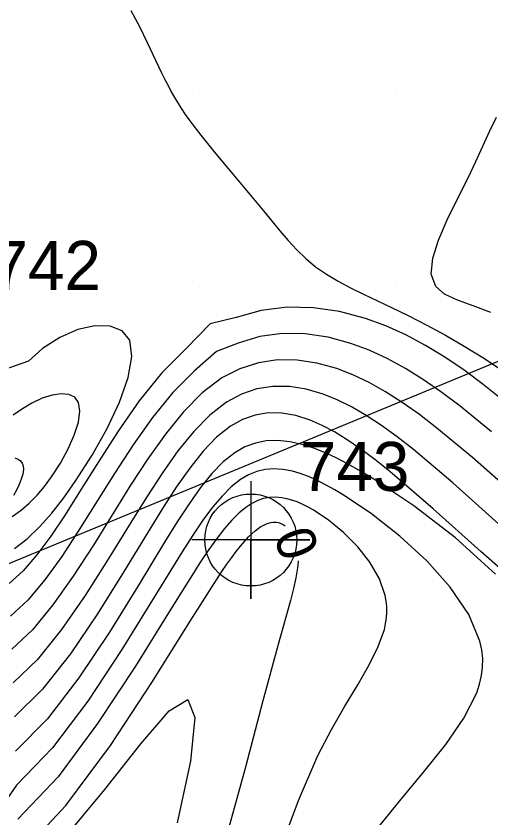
# Model space of a CAD drawing. Extents: x 2602990 to 2605851, y 618069 to 619180.
# Drawn here: x 2603900.67 to 2603924.86, y 618322.91 to 618363.78 of the extents above; entities that cross this region are included whole.
import ezdxf

# ---------------------------------------------------------------- set-up
doc = ezdxf.new("R2010")
doc.units = 0
for name, color, linetype in [('DTM Contours Major', 7, 'Continuous'), ('DTM Contours Minor', 7, 'Continuous'), ('DTM Contours Minor Text', 7, 'Continuous'), ('Exist DTM Breakline', 7, 'Continuous'), ('Exist DTM QL2 LIDAR Elevation Point', 7, 'Continuous'), ('Exist DTM Regular Point CELL', 7, 'Continuous'), ('Exist DTM Regular Point Cogo Number', 7, 'Continuous'), ('Exist Roads EOP', 7, 'Continuous'), ('PH Exist DTM Obscure Area', 7, 'Continuous')]:
    doc.layers.add(name, color=color, linetype=linetype)

# ---------------------------------------------------------------- blocks, each defined once
blk = doc.blocks.new('EXIST DTM REGULAR POINT')
at = {"layer": 'Exist DTM Regular Point CELL'}
blk.add_lwpolyline([(0, 0.06), (0, -0.06), (0, 0), (0.06, 0), (-0.06, 0)], dxfattribs=at)
blk.add_circle((0, 0), 0.04688, dxfattribs=at)

msp = doc.modelspace()

# ---------------------------------------------------------------- linework, layer by layer
at = {"layer": 'DTM Contours Major'}
for points in [[(2603906.526, 618364.069), (2603906.963, 618363.255), (2603907.359, 618362.44), (2603908.085, 618360.885), (2603908.248, 618360.555), (2603908.412, 618360.235), (2603908.579, 618359.926), (2603908.75, 618359.625), (2603908.925, 618359.332), (2603909.106, 618359.046), (2603909.289, 618358.773), (2603909.478, 618358.505), (2603909.674, 618358.238), (2603910.086, 618357.704), (2603910.766, 618356.864), (2603912.769, 618354.468), (2603913.269, 618353.859), (2603914.106, 618352.831), (2603914.53, 618352.337), (2603914.969, 618351.864), (2603915.432, 618351.419), (2603915.927, 618351.007), (2603916.48, 618350.62), (2603917.075, 618350.264), (2603917.706, 618349.929), (2603918.372, 618349.603), (2603919.793, 618348.932), (2603920.684, 618348.496), (2603921.602, 618348.024), (2603922.54, 618347.514), (2603923.489, 618346.965), (2603924.442, 618346.377), (2603925.391, 618345.746)], [(2603900.589, 618336.645), (2603901.236, 618337.14), (2603901.871, 618337.744), (2603902.495, 618338.445), (2603903.112, 618339.235), (2603903.723, 618340.105), (2603904.548, 618341.408), (2603905.306, 618342.769), (2603905.937, 618344.11), (2603906.38, 618345.356), (2603906.576, 618346.432), (2603906.466, 618347.261), (2603906.079, 618347.741), (2603905.466, 618347.981), (2603904.691, 618347.995), (2603903.816, 618347.799), (2603902.905, 618347.406), (2603902.021, 618346.831), (2603901.307, 618346.194), (2603899.995, 618345.726)], [(2603903.104, 618321.848), (2603905.196, 618324.358), (2603907.026, 618326.69), (2603908.472, 618328.378), (2603909.414, 618328.956), (2603909.771, 618328.037), (2603909.557, 618325.812), (2603908.875, 618322.669)]]:
    msp.add_lwpolyline(points, dxfattribs=at)
at = {"layer": 'DTM Contours Minor'}
for points in [[(2603924.86, 618348.671), (2603923.954, 618349.01), (2603923.148, 618349.301), (2603922.494, 618349.61), (2603922.045, 618350), (2603921.823, 618350.633), (2603921.892, 618351.434), (2603922.185, 618352.366), (2603922.63, 618353.391), (2603923.161, 618354.471), (2603923.709, 618355.571), (2603924.085, 618356.364), (2603924.79, 618357.899), (2603925.138, 618358.629)], [(2603925.825, 618343.921), (2603924.464, 618345.01), (2603923.493, 618345.73), (2603922.514, 618346.393), (2603921.527, 618346.994), (2603920.525, 618347.528), (2603919.508, 618347.988), (2603918.47, 618348.367), (2603917.151, 618348.718), (2603915.815, 618348.916), (2603914.479, 618348.944), (2603913.163, 618348.782), (2603911.885, 618348.412), (2603910.563, 618348.09), (2603909.336, 618346.831), (2603908.102, 618345.59), (2603906.951, 618344.166), (2603905.874, 618342.633), (2603904.864, 618341.063), (2603903.911, 618339.532), (2603903.168, 618338.357), (2603902.447, 618337.28), (2603901.739, 618336.324), (2603901.035, 618335.512), (2603900.324, 618334.867)], [(2603924.888, 618342.593), (2603923.296, 618343.892), (2603922.354, 618344.601), (2603921.424, 618345.244), (2603920.501, 618345.819), (2603919.58, 618346.321), (2603918.658, 618346.748), (2603917.729, 618347.095), (2603916.563, 618347.409), (2603915.392, 618347.581), (2603914.23, 618347.597), (2603913.089, 618347.443), (2603911.98, 618347.107), (2603910.874, 618346.684), (2603909.755, 618345.702), (2603908.66, 618344.601), (2603907.623, 618343.325), (2603906.634, 618341.928), (2603905.684, 618340.463), (2603903.877, 618337.571), (2603903.004, 618336.242), (2603902.137, 618335.041), (2603901.269, 618334.012), (2603900.395, 618333.202)], [(2603925.786, 618339.637), (2603923.918, 618341.28), (2603922.11, 618342.784), (2603921.215, 618343.47), (2603920.345, 618344.086), (2603919.494, 618344.629), (2603918.658, 618345.099), (2603917.832, 618345.494), (2603917.011, 618345.811), (2603915.994, 618346.093), (2603914.984, 618346.244), (2603913.989, 618346.253), (2603913.016, 618346.111), (2603912.071, 618345.809), (2603911.162, 618345.337), (2603910.159, 618344.575), (2603909.203, 618343.609), (2603908.283, 618342.477), (2603907.388, 618341.217), (2603906.509, 618339.867), (2603904.615, 618336.822), (2603903.588, 618335.234), (2603902.553, 618333.77), (2603901.511, 618332.504), (2603900.462, 618331.508)], [(2603927.229, 618336.118), (2603922.923, 618339.983), (2603920.915, 618341.688), (2603920.082, 618342.338), (2603919.283, 618342.918), (2603918.512, 618343.426), (2603917.765, 618343.862), (2603917.036, 618344.225), (2603916.322, 618344.514), (2603915.449, 618344.769), (2603914.593, 618344.902), (2603913.757, 618344.909), (2603912.943, 618344.782), (2603912.153, 618344.517), (2603911.39, 618344.106), (2603910.541, 618343.446), (2603909.721, 618342.609), (2603908.919, 618341.617), (2603908.125, 618340.496), (2603907.327, 618339.271), (2603906.515, 618337.965), (2603905.373, 618336.108), (2603904.194, 618334.255), (2603902.987, 618332.514), (2603901.762, 618330.99), (2603900.526, 618329.792)], [(2603900.478, 618338.276), (2603900.926, 618338.592), (2603901.349, 618338.957), (2603901.748, 618339.364), (2603902.125, 618339.809), (2603902.48, 618340.289), (2603902.934, 618340.993), (2603903.328, 618341.716), (2603903.639, 618342.423), (2603903.847, 618343.077), (2603903.929, 618343.644), (2603903.862, 618344.086), (2603903.668, 618344.352), (2603903.362, 618344.5), (2603902.967, 618344.536), (2603902.505, 618344.468), (2603901.998, 618344.304), (2603901.469, 618344.051), (2603900.999, 618343.763), (2603900.521, 618343.434)], [(2603926.884, 618334.253), (2603924.339, 618336.49), (2603921.916, 618338.665), (2603919.706, 618340.57), (2603918.947, 618341.176), (2603918.227, 618341.715), (2603917.542, 618342.185), (2603916.887, 618342.588), (2603916.257, 618342.922), (2603915.648, 618343.187), (2603914.915, 618343.421), (2603914.206, 618343.544), (2603913.521, 618343.554), (2603912.857, 618343.448), (2603912.214, 618343.222), (2603911.591, 618342.873), (2603910.89, 618342.313), (2603910.203, 618341.599), (2603909.521, 618340.744), (2603908.832, 618339.765), (2603908.127, 618338.675), (2603907.396, 618337.49), (2603906.145, 618335.431), (2603904.819, 618333.311), (2603903.439, 618331.278), (2603902.023, 618329.479), (2603900.592, 618328.061)], [(2603925.088, 618335.342), (2603923.047, 618337.187), (2603920.929, 618338.824), (2603918.894, 618340.182), (2603918.211, 618340.594), (2603917.561, 618340.958), (2603916.942, 618341.276), (2603916.351, 618341.546), (2603915.787, 618341.767), (2603915.248, 618341.939), (2603914.609, 618342.084), (2603914.001, 618342.147), (2603913.42, 618342.127), (2603912.864, 618342.018), (2603912.328, 618341.818), (2603911.81, 618341.522), (2603911.225, 618341.056), (2603910.649, 618340.464), (2603910.072, 618339.753), (2603909.484, 618338.929), (2603908.875, 618337.999), (2603908.236, 618336.971), (2603906.891, 618334.749), (2603905.427, 618332.378), (2603903.876, 618330.053), (2603902.272, 618327.968), (2603900.645, 618326.32)], [(2603900.618, 618341.266), (2603900.777, 618341.205), (2603900.901, 618341.116), (2603900.988, 618341), (2603901.038, 618340.853), (2603901.048, 618340.676), (2603901.013, 618340.441), (2603900.937, 618340.178), (2603900.827, 618339.898), (2603900.694, 618339.614), (2603900.545, 618339.338)], [(2603918.984, 618322.246), (2603920.217, 618323.787), (2603921.436, 618325.253), (2603922.554, 618326.653), (2603923.483, 618327.998), (2603924.135, 618329.296), (2603924.279, 618329.733), (2603924.378, 618330.167), (2603924.432, 618330.601), (2603924.438, 618331.037), (2603924.395, 618331.476), (2603924.302, 618331.919), (2603923.729, 618333.288), (2603922.79, 618334.67), (2603921.586, 618336.018), (2603920.216, 618337.281), (2603918.781, 618338.41), (2603917.382, 618339.354), (2603916.901, 618339.641), (2603916.438, 618339.897), (2603915.992, 618340.119), (2603915.561, 618340.308), (2603915.146, 618340.461), (2603914.746, 618340.578), (2603914.268, 618340.672), (2603913.809, 618340.704), (2603913.366, 618340.673), (2603912.936, 618340.575), (2603912.517, 618340.407), (2603912.106, 618340.166), (2603911.635, 618339.793), (2603911.164, 618339.319), (2603910.685, 618338.748), (2603910.191, 618338.083), (2603909.676, 618337.324), (2603909.131, 618336.476), (2603906.069, 618331.496), (2603904.337, 618328.868), (2603902.532, 618326.48), (2603900.698, 618324.581), (2603898.736, 618321.783)], [(2603914.115, 618321.259), (2603915.056, 618323.798), (2603916.049, 618326.093), (2603916.733, 618327.414), (2603917.421, 618328.612), (2603918.073, 618329.704), (2603918.651, 618330.709), (2603919.116, 618331.643), (2603919.431, 618332.524), (2603919.497, 618332.817), (2603919.541, 618333.108), (2603919.562, 618333.395), (2603919.558, 618333.681), (2603919.531, 618333.966), (2603919.479, 618334.25), (2603919.178, 618335.104), (2603918.695, 618335.94), (2603918.072, 618336.732), (2603917.353, 618337.457), (2603916.581, 618338.091), (2603915.8, 618338.61), (2603915.523, 618338.765), (2603915.25, 618338.901), (2603914.982, 618339.016), (2603914.718, 618339.11), (2603914.458, 618339.182), (2603914.203, 618339.23), (2603913.892, 618339.256), (2603913.586, 618339.242), (2603913.283, 618339.185), (2603912.983, 618339.084), (2603912.682, 618338.936), (2603912.381, 618338.739), (2603912.027, 618338.446), (2603911.666, 618338.086), (2603911.293, 618337.656), (2603910.906, 618337.158), (2603910.499, 618336.591), (2603910.069, 618335.957), (2603908.517, 618333.502), (2603906.75, 618330.652), (2603904.828, 618327.718), (2603902.812, 618325.013), (2603900.76, 618322.848)], [(2603900.893, 618321.064), (2603903.214, 618323.543), (2603905.487, 618326.602), (2603907.626, 618329.863), (2603909.546, 618332.946), (2603911.161, 618335.47), (2603911.416, 618335.841), (2603911.658, 618336.18), (2603911.89, 618336.489), (2603912.11, 618336.767), (2603912.32, 618337.015), (2603912.52, 618337.232), (2603912.686, 618337.396), (2603912.846, 618337.538), (2603912.999, 618337.658), (2603913.147, 618337.759), (2603913.291, 618337.84), (2603913.429, 618337.903), (2603913.537, 618337.94), (2603913.643, 618337.966), (2603913.745, 618337.981), (2603913.845, 618337.986), (2603913.942, 618337.981), (2603914.037, 618337.965), (2603914.283, 618337.876), (2603914.38, 618337.807)], [(2603915.039, 618336.009), (2603915.037, 618335.964), (2603915.008, 618335.651), (2603914.927, 618335.155), (2603914.806, 618334.605), (2603914.649, 618333.996), (2603914.016, 618331.749), (2603913.249, 618328.887), (2603912.355, 618325.506), (2603911.332, 618321.811)]]:
    msp.add_lwpolyline(points, dxfattribs=at)
at = {"layer": 'Exist DTM Breakline'}
msp.add_spline([(2603982.772, 618284.1), (2603975.04, 618306.641), (2603972.571, 618326.932), (2603955.432, 618332.542), (2603933.091, 618324.788), (2603903.802, 618294.591)], degree=3, dxfattribs=at)
at = {"layer": 'Exist DTM QL2 LIDAR Elevation Point'}
for p, q in [((2603910, 618360), (2603910, 618360)), ((2603920, 618360), (2603920, 618360)), ((2603910, 618350), (2603910, 618350)), ((2603920, 618350), (2603920, 618350))]:
    msp.add_line(p, q, dxfattribs=at)
at = {"layer": 'Exist Roads EOP'}
msp.add_spline([(2604034.633, 618668.486), (2603984.89, 618650.123), (2603936.767, 618631.654), (2603888.195, 618613.335), (2603837.766, 618594.258), (2603782.918, 618573.705), (2603731.939, 618554.39), (2603671.126, 618532.171), (2603621.822, 618514.106), (2603561.545, 618491.877), (2603506.421, 618471.293), (2603452.163, 618451.33), (2603398.364, 618431.316), (2603341.431, 618410.355), (2603281.65, 618388.199), (2603223.033, 618366.475), (2603185.717, 618352.612)], degree=3, dxfattribs=at)
at = {"layer": 'PH Exist DTM Obscure Area'}
msp.add_lwpolyline([(2603870.535, 618323.565), (2603939.44, 618352.064)], dxfattribs=at)

# ---------------------------------------------------------------- block references
at = {"layer": 'Exist DTM Regular Point CELL', "xscale": 50, "yscale": 50}
msp.add_blockref('EXIST DTM REGULAR POINT', (2603912.629, 618337.078), dxfattribs=at)

# ---------------------------------------------------------------- texts
at = {"layer": 'DTM Contours Minor Text'}
msp.add_text('0', height=2, rotation=290.1175, dxfattribs=at).set_placement((2603913.765, 618337.266))
at = {"layer": 'Exist DTM Regular Point Cogo Number'}
for s, p in [('742', (2603899.422, 618349.824)), ('743', (2603915.129, 618339.578))]:
    msp.add_text(s, height=2.5, dxfattribs=at).set_placement(p)

doc.saveas('drawing.dxf')
